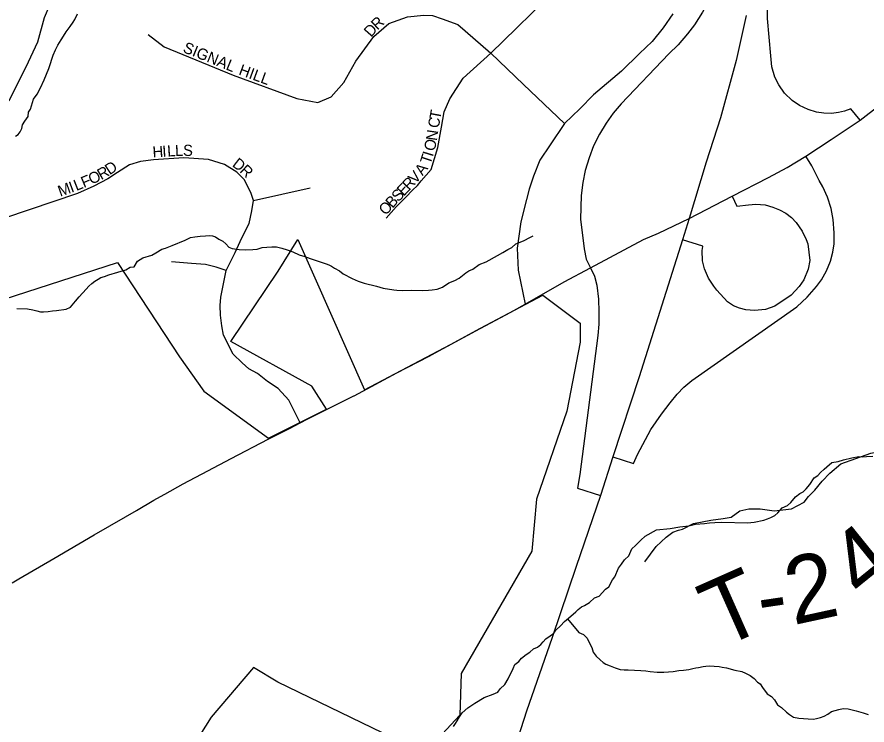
# Model space of a CAD drawing. Extents: x 1310247 to 1664935, y 235267 to 584339.
# Drawn here: x 1465655 to 1469473, y 434723 to 437902 of the extents above; entities that cross this region are included whole.
import ezdxf

# ---------------------------------------------------------------- set-up
doc = ezdxf.new("R2010")
doc.units = 0
for name, color, linetype in [('GM_X_Corporation', 7, 'Continuous'), ('GM_X_County_Road', 7, 'Continuous'), ('GM_X_Interchange_Ramps', 7, 'Continuous'), ('GM_X_Interstate_Route', 7, 'Continuous'), ('GM_X_Minor_River', 7, 'Continuous'), ('GM_X_State_Route', 7, 'Continuous'), ('GM_X_Township_Road', 7, 'Continuous'), ('GM_X_Township_Road_Text', 7, 'Continuous'), ('GM_X_Township_Subdivision', 7, 'Continuous'), ('GM_X_Township_Subdivision_Text', 7, 'Continuous')]:
    doc.layers.add(name, color=color, linetype=linetype)

msp = doc.modelspace()

# ---------------------------------------------------------------- linework, layer by layer
at = {"layer": 'GM_X_Corporation'}
msp.add_lwpolyline([(1465598.1, 436635.2), (1466105.9, 436800.5), (1466385.2, 436376.7), (1466493.6, 436221.8), (1466784.5, 436010.5), (1467045.7, 436141.7), (1466979.3, 436244.1), (1466615.4, 436445.7), (1466827.9, 436760.8), (1466916.4, 436902.4), (1467216.5, 436228.4), (1467602.6, 436431.5), (1467717.1, 436494.3), (1467736.6, 436505), (1468016.7, 436653.2), (1468184.1, 436527.1), (1468184.1, 436441.9), (1468124.1, 436132.8), (1467988.1, 435737.7), (1467967.6, 435503.7), (1467650.7, 434954.8), (1467644.2, 434766.9), (1467486, 434597.3), (1466827.4, 434915.9), (1466716.7, 434980.8), (1466527.8, 434757.9), (1466433.4, 434609.3)], dxfattribs=at)
at = {"layer": 'GM_X_County_Road'}
msp.add_lwpolyline([(1465619.4, 437526.2), (1465707, 437700.9), (1465748.9, 437790.3), (1465779.2, 437900), (1465804.4, 437959.7)], dxfattribs=at)
at = {"layer": 'GM_X_Interchange_Ramps'}
for points in [[(1468978.2, 438205.4), (1468831.4, 438219.2), (1468825.8, 438191.4), (1468789.2, 438039.9), (1468760.6, 437974), (1468734.1, 437924.1), (1468697.7, 437867.1), (1468667.1, 437826.4), (1468624.3, 437777.2), (1468583.2, 437736.9), (1468368.1, 437513), (1468332.2, 437470.2), (1468300.7, 437426.1), (1468270.9, 437376.1), (1468245.1, 437323.2), (1468224.5, 437270.3), (1468207.5, 437212.9), (1468196.3, 437159.3), (1468189.1, 437101.1), (1468186.7, 436995.1), (1468202.8, 436860.8), (1468212, 436815.3), (1468230.5, 436776.6)], [(1469442.7, 437438.8), (1469400.3, 437489.2), (1469371.4, 437479.1), (1469345.4, 437473.2), (1469313.1, 437469.6), (1469279, 437470.3), (1469246.7, 437475), (1469208, 437486.4), (1469170.2, 437504.5), (1469136.9, 437527.4), (1469102.9, 437560.6), (1469076.7, 437597.4), (1469059.4, 437632.5), (1469045.8, 437677.8), (1469040.6, 437727.5), (1469025.5, 437896.1), (1469022.5, 438092.1), (1468967.7, 438097.3)], [(1468331.6, 435926.7), (1468423.6, 435897), (1468441.6, 435938.4), (1468501.7, 436049.3), (1468550, 436119.2), (1468588.4, 436169.5), (1468619.9, 436209), (1468650.6, 436240), (1468686.1, 436269.3), (1469158.3, 436600.6), (1469204, 436644.7), (1469246.1, 436691.6), (1469268.5, 436722), (1469291.3, 436762.3), (1469309, 436806.2), (1469319.5, 436846.2), (1469325, 436883.1), (1469326, 436933.4), (1469321.3, 436992.5), (1469311.5, 437041.8), (1469294.8, 437093.7), (1469274.3, 437139.3), (1469258.1, 437168.1), (1469224.9, 437233.9), (1469198.5, 437277.4)], [(1468867.7, 437097.6), (1468888.5, 437052.8), (1468939.9, 437058.3), (1468973.4, 437061.4), (1469015.5, 437058.3), (1469049.8, 437048.2), (1469080.2, 437036.5), (1469108.2, 437021.7), (1469133.2, 437001.4), (1469155.2, 436978.7), (1469181.4, 436941.2), (1469200.1, 436903.5), (1469207.4, 436883.3), (1469216.1, 436808.7), (1469208.5, 436770.3), (1469189, 436722.4), (1469168.8, 436691.4), (1469132.9, 436653.8), (1469059.3, 436603.2), (1469017.5, 436589.2), (1468967, 436583.6), (1468929, 436587.1), (1468899.7, 436594.4), (1468872.7, 436605), (1468846, 436622.7), (1468798.2, 436675.1), (1468784.7, 436693.5), (1468760.4, 436729.3), (1468742.6, 436771.4), (1468734.6, 436808), (1468733.2, 436854.3), (1468735.2, 436871.9), (1468735.4, 436872.9), (1468643.8, 436902.1)], [(1468230.5, 436776.6), (1468248.4, 436738.8), (1468259.4, 436697.6), (1468266.2, 436634.7), (1468268.6, 436578.1), (1468267.7, 436523.6), (1468264, 436472.4), (1468183.3, 435848.5), (1468172.4, 435787.1), (1468275.7, 435753.8)]]:
    msp.add_lwpolyline(points, dxfattribs=at)
at = {"layer": 'GM_X_Interstate_Route'}
msp.add_lwpolyline([(1468930.6, 437909.6), (1468885.2, 437706.2), (1468814.5, 437449.4), (1468751.2, 437250.5), (1468673.9, 436997.8), (1468643.8, 436902.1), (1468449.6, 436285.8), (1468331.6, 435926.7), (1468275.7, 435753.8), (1468167, 435434.9), (1468058.6, 435116.8), (1467943.8, 434784.9), (1467826.1, 434420.9), (1467706.5, 434061), (1467602.2, 433748.8), (1467515, 433480.3), (1467457.8, 433281.2), (1467423.9, 433102.2)], dxfattribs=at)
at = {"layer": 'GM_X_Minor_River'}
for points in [[(1465864.2, 437815.5), (1465876.7, 437835.2), (1465893.4, 437858.8), (1465907.9, 437878.4), (1465914.2, 437890.3), (1465926.9, 437916)], [(1465648.4, 437366.7), (1465660.6, 437374.4), (1465668.9, 437386.2), (1465677.3, 437402), (1465679.7, 437417.9), (1465690.2, 437433.7), (1465704.7, 437455.3), (1465707.2, 437475.2), (1465715.6, 437489), (1465728.7, 437532.8), (1465745.4, 437556.3), (1465760.1, 437584), (1465777.1, 437619.6), (1465798.4, 437671.1), (1465805, 437692.9), (1465811.5, 437712.8), (1465818, 437730.6), (1465828.6, 437754.4), (1465839.2, 437776.1), (1465853.8, 437799.8), (1465864.2, 437815.5)], [(1465760.9, 436578.9), (1465774.9, 436578.5), (1465795, 436580), (1465815.1, 436583.5), (1465833.2, 436585), (1465875.4, 436589.9), (1465895.7, 436599.4), (1465918.5, 436626.8), (1465935, 436646.4), (1465966, 436679.6), (1465978.3, 436693.3), (1465990.7, 436705), (1466005, 436716.6), (1466019.2, 436724.3), (1466031.4, 436732), (1466047.6, 436737.6), (1466067.9, 436745), (1466108.3, 436756), (1466144.6, 436767.1), (1466163, 436778.6), (1466181.1, 436780.1), (1466195.7, 436805.8), (1466220.2, 436821.1), (1466260.6, 436832.1), (1466278.9, 436843.6), (1466305.4, 436859), (1466321.6, 436864.5), (1466351.9, 436875.8), (1466410.7, 436900.2), (1466435.1, 436911.6), (1466453.2, 436915.2), (1466477.3, 436918.5), (1466501.4, 436919.9), (1466521.5, 436921.4), (1466533.5, 436919.1), (1466547.4, 436914.7), (1466561.2, 436904.3), (1466579.1, 436895.8), (1466592.8, 436883.5), (1466606.5, 436869.1), (1466622.3, 436862.7), (1466652.3, 436857.9), (1466682.4, 436857.1), (1466714.5, 436858.3), (1466734.6, 436859.8), (1466756.8, 436867.2), (1466776.9, 436868.6), (1466799, 436870.1), (1466821, 436869.5), (1466845, 436864.9), (1466868.8, 436856.2), (1466894.7, 436847.5), (1466922.4, 436834.8), (1466948.3, 436826.1), (1466972.1, 436817.5), (1467011.9, 436804.4), (1467029.8, 436798), (1467043.7, 436793.6), (1467055.7, 436789.3), (1467067.5, 436783), (1467081.4, 436774.6), (1467103.1, 436762), (1467120.8, 436749.5), (1467160.4, 436728.5), (1467188.2, 436715.7), (1467214, 436707), (1467269.8, 436693.6), (1467299.7, 436684.8), (1467347.6, 436677.5), (1467361.6, 436675.2), (1467385.7, 436674.5), (1467427.8, 436675.4), (1467477.9, 436674.1), (1467504, 436675.5), (1467520.1, 436677), (1467542.3, 436680.4), (1467566.6, 436689.8), (1467595.1, 436709.1), (1467621.4, 436718.4), (1467641.8, 436729.9), (1467670.4, 436753.2), (1467684.7, 436762.8), (1467702.9, 436770.3), (1467731.6, 436791.6), (1467761.9, 436802.8), (1467812.8, 436831.5), (1467837.2, 436844.9), (1467859.6, 436858.3), (1467877.9, 436867.9), (1467896.3, 436883.4), (1467930.7, 436896.5), (1467961.3, 436913.7), (1467973.4, 436919.4)], [(1465654.9, 436593.7), (1465703, 436592.4), (1465727, 436587.8), (1465744.9, 436583.3), (1465760.9, 436578.9)], [(1469264.2, 435856.6), (1469280.7, 435872.2), (1469292.9, 435881.8), (1469315.5, 435901.3), (1469343.7, 435906.5), (1469368, 435913.9), (1469404.3, 435923), (1469436.5, 435928.1), (1469454.5, 435927.7), (1469470.6, 435929.2), (1469498.7, 435930.5)], [(1467615.1, 434716.3), (1467625.4, 434730.1), (1467631.7, 434741.9), (1467642.2, 434759.7), (1467654.7, 434777.4), (1467679.4, 434800.8), (1467712, 434821.9), (1467752.7, 434846.9), (1467793.2, 434861.9), (1467815.5, 434871.3), (1467825.9, 434885), (1467846.4, 434904.5), (1467861.1, 434930.2), (1467884.4, 434977.6), (1467890.8, 434995.5), (1467909.2, 435009), (1467921.6, 435022.7), (1467942.1, 435040.2), (1467958.4, 435049.8), (1467974.8, 435065.4), (1467993.1, 435072.9), (1468007.4, 435084.5), (1468017.7, 435096.3), (1468030.1, 435110), (1468050.5, 435123.5), (1468066.8, 435135), (1468075.2, 435148.8), (1468095.7, 435168.3), (1468114.3, 435187.9), (1468132.7, 435203.4), (1468165.5, 435230.6), (1468175.8, 435242.3), (1468190.2, 435254), (1468204.3, 435259.6), (1468226.7, 435273), (1468249.3, 435294.5), (1468269.6, 435301.9), (1468298.4, 435333.2), (1468312.7, 435342.9), (1468329.6, 435374.5), (1468339.9, 435388.2), (1468357, 435427.8), (1468369.5, 435445.5), (1468384, 435465.1), (1468402.5, 435482.7), (1468417.3, 435514.3), (1468433.8, 435529.9), (1468456.4, 435553.3), (1468476.9, 435570.8), (1468527.8, 435599.5), (1468588.1, 435606), (1468632.4, 435612.8), (1468672.6, 435617.8), (1468702.9, 435625), (1468743.1, 435627.9), (1468765.2, 435631.4), (1468789.3, 435632.7), (1468821.4, 435633.9), (1468935.7, 435630.9), (1468965.8, 435634.1), (1469010.2, 435643), (1469026.4, 435648.6), (1469040.5, 435654.2), (1469058.8, 435663.7), (1469073.1, 435675.4), (1469091.8, 435698.9), (1469116.1, 435708.3), (1469130.5, 435721.9), (1469151.2, 435747.4), (1469171.6, 435762.9), (1469185.8, 435770.5), (1469200.2, 435784.2), (1469216.8, 435803.8), (1469235.6, 435833.3), (1469251.8, 435842.9), (1469264.2, 435856.6)], [(1468128, 435199.4), (1468179.2, 435138.1), (1468199.1, 435129.6), (1468216.7, 435113.1), (1468226.1, 435090.8), (1468237.7, 435070.5), (1468243.2, 435050.3), (1468256.7, 435032), (1468274.4, 435015.5), (1468288.1, 435003.1), (1468300, 434996.8), (1468319.8, 434988.3), (1468341.7, 434979.7), (1468363.6, 434973.1), (1468381.5, 434970.6), (1468399.6, 434970.2), (1468457.7, 434968.6), (1468479.7, 434966.1), (1468499.7, 434963.5), (1468529.7, 434960.7), (1468559.8, 434960), (1468602, 434962.9), (1468628.2, 434968.2), (1468648.3, 434969.7), (1468672.4, 434973), (1468690.5, 434976.6), (1468704.7, 434980.2), (1468716.7, 434981.9), (1468736.9, 434985.4), (1468749, 434987.1), (1468765, 434988.6), (1468787.1, 434988.1), (1468809.1, 434985.5), (1468823.1, 434983.1), (1468841.1, 434980.6), (1468878.9, 434969.6), (1468910.8, 434962.8), (1468926.7, 434956.4), (1468948.5, 434945.8), (1468966.1, 434931.3), (1468981.8, 434914.9), (1468993.6, 434908.6), (1469003.3, 434892.3), (1469024.6, 434863.7), (1469044.3, 434851.2), (1469058, 434836.8), (1469071.5, 434814.4), (1469089.2, 434802), (1469110.8, 434781.4), (1469124.5, 434771), (1469142.3, 434758.5), (1469166.2, 434753.9), (1469208.3, 434750.8), (1469232.3, 434750.1), (1469246.4, 434751.8), (1469264.6, 434757.3), (1469280.8, 434762.9), (1469297.1, 434772.5), (1469313.4, 434784.1), (1469345.7, 434793.2), (1469365.9, 434796.7), (1469387.9, 434796.1), (1469423.8, 434787.2), (1469455.6, 434778.3), (1469477.5, 434769.8)]]:
    msp.add_lwpolyline(points, dxfattribs=at)
at = {"layer": 'GM_X_State_Route'}
for points in [[(1469442.7, 437438.8), (1469529.3, 437506.9), (1469615.7, 437572.6), (1469675.3, 437616.4), (1469711.8, 437637.1), (1469748.2, 437657.7), (1469805.4, 437685.7), (1469879, 437722.8), (1469929.7, 437736.6), (1469978.6, 437744.3), (1470025.8, 437754.6), (1470079, 437758.9), (1470131.8, 437764.4)], [(1468673.9, 436997.8), (1468867.7, 437097.6), (1469030.7, 437182), (1469114.6, 437226.4), (1469198.5, 437277.4), (1469312.1, 437351.5), (1469442.7, 437438.8)], [(1467937.1, 436612.6), (1468112.3, 436712.9), (1468230.5, 436776.6), (1468469.4, 436903), (1468536.9, 436931.8), (1468673.9, 436997.8)], [(1467506.2, 436379.7), (1467533.1, 436393.7), (1467715.9, 436493.2), (1467872.9, 436577.5), (1467937.1, 436612.6)], [(1467361.4, 436304.3), (1467407.1, 436328.2), (1467506.2, 436379.7)], [(1467169.4, 436201.6), (1467360.5, 436303.9), (1467361.4, 436304.3)], [(1466879.5, 436055.1), (1466926.4, 436079.2), (1466958.5, 436095.7), (1467167.5, 436200.6), (1467169.4, 436201.6)], [(1466319.7, 435759.9), (1466402.1, 435805.3), (1466511.8, 435864.6), (1466617.4, 435920), (1466783.9, 436006), (1466879.5, 436055.1)], [(1465633, 435361.5), (1465663.9, 435379.1), (1465820.6, 435471.4), (1466001.6, 435577), (1466141.9, 435657.6), (1466192.2, 435687), (1466270, 435732.5), (1466283.7, 435740), (1466319.7, 435759.9)]]:
    msp.add_lwpolyline(points, dxfattribs=at)
at = {"layer": 'GM_X_Township_Road'}
for points in [[(1468601.1, 437916.3), (1468557.7, 437853.1), (1468508.4, 437791.9), (1468451.2, 437739), (1468369.5, 437658.4), (1468244.1, 437552.8), (1468183.7, 437489.3), (1468114.1, 437424.3), (1468049.1, 437328.4), (1468003.8, 437259.6), (1467975.3, 437187.4), (1467955.2, 437129.8), (1467943, 437082.2), (1467917.8, 436982.3), (1467902.1, 436864.8), (1467905.7, 436765.6), (1467937.1, 436612.6)], [(1468626.9, 435597.4), (1468643.5, 435602.5), (1468693.9, 435627.4), (1468771.4, 435643.2), (1468827.1, 435650.4), (1468862.2, 435656.5), (1468902.1, 435684.3), (1468942.1, 435694), (1468993.6, 435694), (1469055.9, 435685.5), (1469133.4, 435693.4), (1469190.9, 435724.3), (1469210.3, 435748.5), (1469238.8, 435778.2), (1469271.4, 435818.1), (1469306.5, 435854.5), (1469355, 435895.6), (1469489.4, 435944.1), (1469525.3, 435951)], [(1468474.4, 435455.5), (1468525.9, 435524.7), (1468570.7, 435565.9), (1468601.2, 435589.4), (1468626.9, 435597.4)]]:
    msp.add_lwpolyline(points, dxfattribs=at)
at = {"layer": 'GM_X_Township_Subdivision'}
for points in [[(1467313, 436998.7), (1467358.1, 437049.9), (1467401.1, 437093.1), (1467431.7, 437124.5), (1467454.2, 437146.1), (1467470.7, 437165.8), (1467515.1, 437216.9), (1467546, 437316), (1467561.5, 437407.3), (1467573.9, 437476.9), (1467598.8, 437535.1), (1467659, 437627), (1467783.4, 437739.5), (1467898.9, 437851.5), (1468039.8, 437990.8), (1468202.3, 438165.3)], [(1466244.1, 437823.9), (1466315.9, 437767.6), (1466625.4, 437641), (1466912.5, 437535.5), (1467006.7, 437518.6), (1467065.8, 437543.9), (1467123.5, 437608.6), (1467177, 437704.3), (1467258.6, 437814.1), (1467324.7, 437873.1), (1467409.1, 437902.7), (1467482.3, 437909.7), (1467521.7, 437908.3), (1467565.3, 437894.3), (1467635.4, 437868.1), (1467667.4, 437840.2)], [(1467667.4, 437840.2), (1467783.4, 437739.5), (1467929.7, 437598.8), (1468114.1, 437424.3)], [(1466926.4, 436079.2), (1466876, 436182.1), (1466828.3, 436234.2), (1466780.6, 436265.6), (1466736.1, 436301.4), (1466696, 436322), (1466666.8, 436349.1), (1466625.5, 436388.2), (1466582.2, 436473.8), (1466575.6, 436515), (1466569.1, 436563.8), (1466568.1, 436606.1), (1466571.2, 436644.2), (1466595.2, 436763.4), (1466634.8, 436845.2), (1466657, 436893.5), (1466679.2, 436937.9), (1466697.7, 436974.3), (1466710.6, 437031.7), (1466717.7, 437077.8), (1466706.9, 437109.3), (1466677.6, 437170.5), (1466642.3, 437205.2), (1466586.5, 437239.4), (1466515.5, 437262.2), (1466404.9, 437269.8), (1466268.8, 437260.8), (1466210.5, 437252.8), (1466159.9, 437238.6), (1466106.5, 437204.3), (1466062.8, 437175.4), (1465999.9, 437142.9), (1465927.2, 437110.3), (1465491, 436963)], [(1466717.7, 437077.8), (1466971.4, 437135.8)], [(1466595.2, 436763.4), (1466550.2, 436778.6), (1466502.4, 436790.5), (1466439, 436795.4), (1466348.5, 436802.9)]]:
    msp.add_lwpolyline(points, dxfattribs=at)

# ---------------------------------------------------------------- texts
at = {"layer": 'GM_X_Township_Road_Text'}
for s, rotation, p in [('4', 38.9929, (1469458.5, 435275.6)), ('2', 12.2516, (1469141.5, 435171)), ('T', 23.9538, (1468813.8, 435063.9)), ('-', 8.4458, (1468998.3, 435149))]:
    msp.add_text(s, height=300, rotation=rotation, dxfattribs=at).set_placement(p)
at = {"layer": 'GM_X_Township_Subdivision_Text'}
for s, rotation, p in [('R', 43.1446, (1467273.7, 437840.9)), ('D', 48.7421, (1467245.6, 437808.8)), ('SIGNAL', 337.992, (1466397, 437745.7)), ('HILL', 339.8626, (1466647.5, 437644.6)), ('T', 79.3921, (1467556, 437439.4)), ('C', 80.1664, (1467549.2, 437400.5)), ('N', 81.7732, (1467540.9, 437344.3)), ('H', 3.4986, (1466265.2, 437271.1)), ('I', 3.5053, (1466309.2, 437273.8)), ('L', 3.505, (1466331.1, 437275.2)), ('L', 2.7055, (1466366.1, 437277.3)), ('S', 358.7707, (1466400.3, 437278.9)), ('O', 77.2379, (1467530.5, 437297.1)), ('T', 71.7392, (1467511.5, 437237.6)), ('I', 72.7171, (1467522.8, 437272)), ('D', 33.924, (1466071.2, 437191)), ('D', 322.3301, (1466618.5, 437234.5)), ('O', 25.3665, (1465989.9, 437148.6)), ('R', 29.5604, (1466033.2, 437169.3)), ('R', 316.3226, (1466652.3, 437208.5)), ('V', 47.7415, (1467444.1, 437150.2)), ('A', 53.3118, (1467477.1, 437186.9)), ('L', 21.7557, (1465921.6, 437120.5)), ('F', 22.7847, (1465955.2, 437134)), ('R', 46.666, (1467416.3, 437120.6)), ('M', 19.5007, (1465849.1, 437094.6)), ('I', 20.0835, (1465899.4, 437112.4)), ('S', 46.6796, (1467368, 437069.4)), ('E', 46.7006, (1467392.1, 437095)), ('B', 46.666, (1467340.8, 437040.6)), ('O', 46.6851, (1467310.6, 437008.6))]:
    msp.add_text(s, height=50, rotation=rotation, dxfattribs=at).set_placement(p)

doc.saveas('drawing.dxf')
